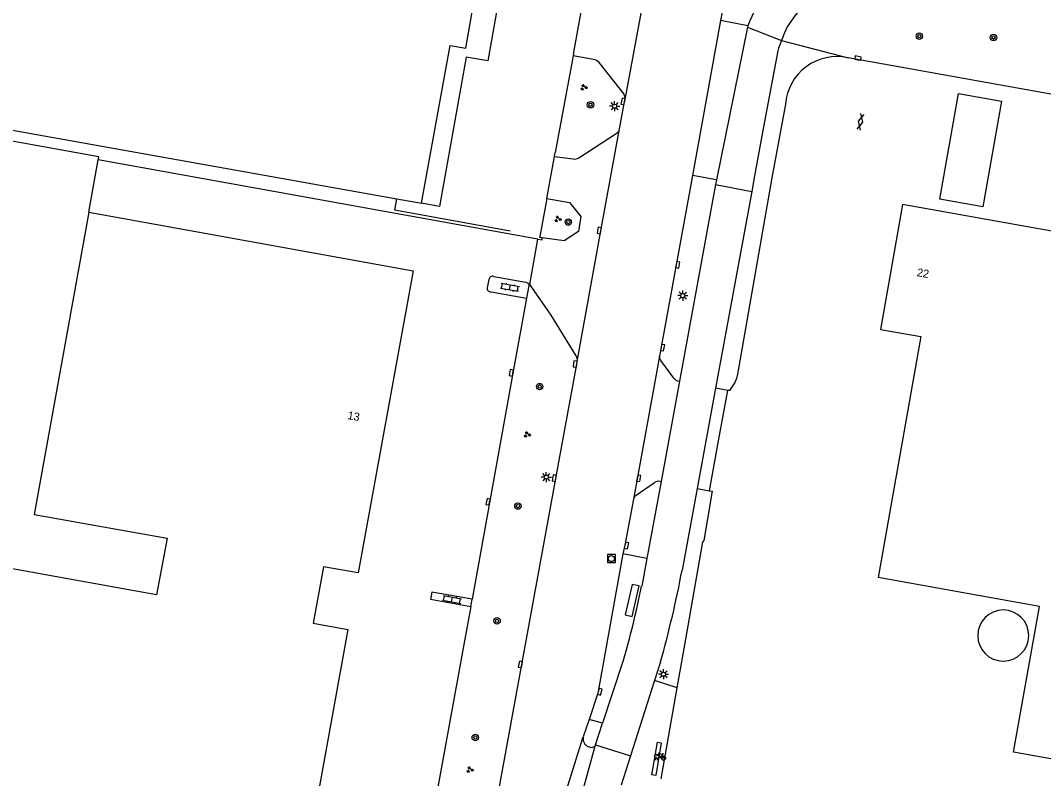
# Model space of a CAD drawing. Extents: x 130998 to 133001, y 398999 to 403002.
# Drawn here: x 132620.8 to 132747.8, y 399387.3 to 399481.4 of the extents above; entities that cross this region are included whole.
import ezdxf

# ---------------------------------------------------------------- set-up
doc = ezdxf.new("R2010")
doc.units = 0
for name, color, linetype in [('gg-afsc-hekwerk', 7, 'Continuous'), ('gg-afsc-muur', 7, 'Continuous'), ('gg-anno-huisnummerreeks BGT', 7, 'Continuous'), ('gg-bbg-abri', 7, 'Continuous'), ('gg-bbg-hoofdgebouw', 7, 'Continuous'), ('gg-bbg-luifel en loopbrug', 7, 'Continuous'), ('gg-bbg-opslagtank', 7, 'Continuous'), ('gg-knt-verharding', 7, 'Continuous'), ('gg-knt-verharding nz', 7, 'Continuous'), ('gt-grn-groengrens', 7, 'Continuous'), ('gt-grn-weggrens', 7, 'Continuous'), ('gt-symb-boom', 7, 'Continuous'), ('gt-symb-fietsenrek', 7, 'Continuous'), ('gt-symb-gesloten verharding', 7, 'Continuous'), ('gt-symb-groenvak', 7, 'Continuous'), ('gt-symb-klinker verharding', 7, 'Continuous'), ('gt-symb-kolk', 7, 'Continuous'), ('gt-symb-lichtmast', 7, 'Continuous'), ('gt-symb-rioolschacht', 7, 'Continuous')]:
    doc.layers.add(name, color=color, linetype=linetype)

# ---------------------------------------------------------------- blocks, each defined once
blk = doc.blocks.new('gt0-KOLK')
at = {"layer": 'gt-symb-kolk'}
blk.add_lwpolyline([(0, 0), (0.37, 0), (0.37, 0.4), (-0.38, 0.4), (-0.38, 0), (0, 0)], dxfattribs=at)
blk = doc.blocks.new('gt0-BOOM')
at = {"layer": 'gt-symb-boom'}
for radius in [0.4, 0.2]:
    blk.add_circle((0, 0), radius, dxfattribs=at)
blk = doc.blocks.new('gt0-GRVAK')
at = {"layer": 'gt-symb-groenvak'}
for p, q in [((-0.11, 0.19), (-0.23, 0.24)), ((-0.18, 0.15), (0.09, 0.15)), ((-0.09, 0.21), (-0.16, 0.32)), ((-0.05, 0.21), (-0.05, 0.39)), ((0, 0.21), (0.06, 0.32)), ((0.01, 0.19), (0.13, 0.24)), ((0.26, -0.05), (0.2, 0.06)), ((0.3, -0.05), (0.3, 0.13)), ((0.35, -0.05), (0.41, 0.06)), ((-0.24, -0.23), (-0.36, -0.18)), ((-0.32, -0.26), (-0.05, -0.26)), ((-0.23, -0.21), (-0.29, -0.09)), ((-0.18, -0.2), (-0.18, -0.02)), ((-0.14, -0.21), (-0.07, -0.09)), ((-0.12, -0.23), (0, -0.18)), ((0.24, -0.07), (0.12, -0.02)), ((0.17, -0.11), (0.44, -0.11)), ((0.37, -0.07), (0.49, -0.02))]:
    blk.add_line(p, q, dxfattribs=at)
blk = doc.blocks.new('gt0-LMAST')
at = {"layer": 'gt-symb-lichtmast'}
for p, q in [((-0.18, 0.17), (-0.45, 0.44)), ((-0.01, 0.25), (-0.01, 0.62)), ((0.17, 0.17), (0.44, 0.44)), ((-0.26, 0), (-0.63, 0)), ((-0.18, -0.18), (-0.45, -0.45)), ((-0.01, -0.25), (-0.01, -0.63)), ((0.44, -0.45), (0.17, -0.18)), ((0.24, 0), (0.62, 0))]:
    blk.add_line(p, q, dxfattribs=at)
blk.add_circle((-0.01, 0), 0.25, dxfattribs=at)
blk = doc.blocks.new('gt0-KL1')
at = {"layer": 'gt-symb-klinker verharding'}
for p, q in [((-1.15, 0.3), (1.15, 0.3)), ((-1, -0.3), (-1, 0.3)), ((-0.5, 0.3), (-0.5, 0.45)), ((0, -0.3), (0, 0.3)), ((0.5, 0.3), (0.5, 0.45)), ((1, -0.3), (1, 0.3)), ((-1.15, -0.3), (1.15, -0.3)), ((-0.5, -0.45), (-0.5, -0.3)), ((0.5, -0.45), (0.5, -0.3))]:
    blk.add_line(p, q, dxfattribs=at)
blk = doc.blocks.new('gt0-GESVH1')
at = {"layer": 'gt-symb-gesloten verharding'}
for p, q in [((-0.99, -0.26), (0.01, 0.24)), ((0.01, -0.26), (-0.99, 0.24)), ((0.01, 0.24), (1.01, -0.26)), ((1.01, 0.24), (0.01, -0.26))]:
    blk.add_line(p, q, dxfattribs=at)
blk = doc.blocks.new('gt0-FREK')
at = {"layer": 'gt-symb-fietsenrek'}
for p, q in [((0.26, 0.76), (0.29, 0.82)), ((0.54, 0.34), (0.26, 0.76)), ((0.29, 0.82), (0.77, 0.71)), ((0.77, 0.71), (0.54, 0.34)), ((0.76, 0.84), (0.87, 0.82)), ((0.77, 0.71), (0.84, 0.82)), ((0.89, 0.25), (0.77, 0.71))]:
    blk.add_line(p, q, dxfattribs=at)
for points in [[(-0.12, 0), (-0.05, 0.31), (0.05, 0.31), (0.12, 0)], [(0.04, 0.48), (0.23, 0.71), (0.26, 0.76)], [(0.29, 0.82), (0.36, 0.94), (0.45, 0.93)], [(0.54, 0.34), (0.56, 0.31), (0.89, 0.25)]]:
    blk.add_lwpolyline(points, dxfattribs=at)
for centre in [(0.04, 0.48), (0.89, 0.25)]:
    blk.add_circle(centre, 0.252, dxfattribs=at)
blk = doc.blocks.new('gt0-RS')
at = {"layer": 'gt-symb-rioolschacht'}
blk.add_lwpolyline([(-0.5, -0.5), (0.5, -0.5), (0.5, 0.5), (-0.5, 0.5)], close=True, dxfattribs=at)
blk.add_circle((0, 0), 0.375, dxfattribs=at)

msp = doc.modelspace()

# ---------------------------------------------------------------- linework, layer by layer
at = {"layer": 'gg-afsc-hekwerk'}
for p, q in [((132689.42, 399477.2), (132690.39, 399482.46)), ((132629.28, 399457.6), (132630.44, 399464.08)), ((132686.12, 399459.31), (132687.08, 399464.52)), ((132687.08, 399464.52), (132687.17, 399464.98)), ((132703.37, 399404.63), (132705.49, 399416.7)), ((132702.3, 399398.59), (132703.37, 399404.63)), ((132700.32, 399387.3), (132702.3, 399398.59))]:
    msp.add_line(p, q, dxfattribs=at)
msp.add_lwpolyline([(132630.44, 399464.08), (132630.51, 399464.47), (132586.97, 399472.3), (132577.64, 399421)], dxfattribs=at)
at = {"layer": 'gg-afsc-muur'}
for p, q in [((132689.38, 399476.99), (132687.17, 399464.98)), ((132689.42, 399477.2), (132689.38, 399476.99)), ((132686.12, 399459.31), (132685.26, 399454.59)), ((132681.56, 399455.23), (132667.26, 399457.84))]:
    msp.add_line(p, q, dxfattribs=at)
at = {"layer": 'gg-bbg-abri'}
msp.add_lwpolyline([(132696.74, 399407.43), (132697.6, 399411.23), (132696.72, 399411.43), (132695.87, 399407.63), (132696.74, 399407.43)], dxfattribs=at)
at = {"layer": 'gg-bbg-hoofdgebouw'}
for p, q in [((132613.38, 399468.91), (132667.51, 399459.26)), ((132667.51, 399459.26), (132670.57, 399458.71))]:
    msp.add_line(p, q, dxfattribs=at)
for points in [[(132670.57, 399458.71), (132674.12, 399478.29), (132676.08, 399477.94), (132677.13, 399483.86), (132675.16, 399484.21), (132677.1, 399494.81)], [(132629.28, 399457.6), (132622.49, 399420.11), (132638.99, 399417.15), (132637.7, 399410.11), (132609.43, 399415.23), (132603.05, 399379.83), (132603.15, 399379.81)], [(132629.28, 399457.6), (132669.52, 399450.33), (132662.73, 399412.84), (132658.4, 399413.6), (132657.12, 399406.61), (132661.44, 399405.84), (132655.03, 399370.42), (132603.15, 399379.81)], [(132755.77, 399454.01), (132730.29, 399458.53), (132727.55, 399443.03), (132732.54, 399442.17), (132729.85, 399427.01), (132727.24, 399412.26)], [(132756.42, 399387.39), (132756.1, 399387.45), (132756.28, 399388.43), (132744.05, 399390.62), (132747.28, 399408.67), (132727.24, 399412.26)]]:
    msp.add_lwpolyline(points, dxfattribs=at)
at = {"layer": 'gg-bbg-luifel en loopbrug'}
for points in [[(132677.1, 399494.81), (132679.23, 399494.43), (132677.48, 399484.56), (132680.17, 399484.08), (132678.79, 399476.35), (132676.1, 399476.83), (132672.81, 399458.31), (132670.57, 399458.71)], [(132734.91, 399459.21), (132737.24, 399472.3), (132742.58, 399471.35), (132740.26, 399458.25), (132734.91, 399459.21)]]:
    msp.add_lwpolyline(points, dxfattribs=at)
at = {"layer": 'gg-bbg-opslagtank'}
for start, end in [(0, 180), (180, 360)]:
    msp.add_arc((132742.78, 399405.08), 3.17, start, end, dxfattribs=at)
at = {"layer": 'gg-knt-verharding'}
for p, q in [((132695.85, 399471.56), (132698.15, 399484.08)), ((132707.7, 399481.36), (132704.2, 399462.15)), ((132711.02, 399480.55), (132707.19, 399461.61)), ((132711.07, 399480.69), (132711.02, 399480.55)), ((132711.33, 399481.33), (132711.07, 399480.69)), ((132691.93, 399476.54), (132689.38, 399476.99)), ((132695.71, 399472.23), (132692.62, 399476.15)), ((132690.12, 399464.34), (132694.74, 399467.35)), ((132685.03, 399454.26), (132630.44, 399464.08)), ((132687.08, 399464.52), (132689.38, 399464.21)), ((132704.2, 399462.15), (132700.11, 399439.74)), ((132707.19, 399461.61), (132707.07, 399461.01)), ((132711.92, 399462.12), (132711.56, 399460.18)), ((132707.07, 399461.01), (132702.58, 399436.62)), ((132711.56, 399460.18), (132707.07, 399435.78)), ((132667.26, 399457.84), (132667.51, 399459.26)), ((132678.94, 399449.23), (132678.73, 399448.23)), ((132683.94, 399448.71), (132683.62, 399446.91)), ((132684.03, 399448.63), (132683.94, 399448.71)), ((132679.2, 399447.72), (132683.62, 399446.91)), ((132689.75, 399439.79), (132686.67, 399444.8)), ((132700.11, 399439.74), (132696.87, 399422)), ((132702.58, 399436.62), (132700.3, 399424.19)), ((132702.51, 399436.63), (132702.58, 399436.62)), ((132707.07, 399435.78), (132704.78, 399423.31)), ((132708.6, 399435.49), (132707.07, 399435.78)), ((132697.23, 399422.48), (132699.48, 399424.06)), ((132700.3, 399424.19), (132698.54, 399414.63)), ((132700.22, 399424.2), (132700.3, 399424.19)), ((132704.78, 399423.31), (132702.92, 399413.2)), ((132704.78, 399423.31), (132706.3, 399423.04)), ((132698.54, 399414.63), (132695.58, 399415.21)), ((132698.54, 399414.63), (132697.9, 399411.2)), ((132676.69, 399408.69), (132676.86, 399409.6)), ((132676.69, 399408.69), (132675.74, 399403.5)), ((132675.74, 399403.5), (132670.75, 399376)), ((132695.54, 399401.73), (132693.05, 399394.2)), ((132700.24, 399401.82), (132699.48, 399399.5)), ((132702.3, 399398.59), (132699.48, 399399.5)), ((132691.4, 399394.65), (132690.65, 399392.5)), ((132693.05, 399394.2), (132691.4, 399394.65)), ((132692.18, 399391.54), (132693.05, 399394.2)), ((132686.34, 399378.96), (132690.65, 399392.5)), ((132687.77, 399375.69), (132692.18, 399391.54)), ((132691.33, 399391.3), (132691.55, 399391.23)), ((132696.52, 399390.17), (132695.36, 399386.52))]:
    msp.add_line(p, q, dxfattribs=at)
for points in [[(132709.4, 399489.92), (132708.75, 399486.97), (132707.7, 399481.36)], [(132724.43, 399489.91), (132723.95, 399489.47), (132722.91, 399488.35), (132718.84, 399484.27), (132717.45, 399482.63), (132716.91, 399481.95), (132716.21, 399480.97), (132715.97, 399480.58), (132715.62, 399479.84), (132715.24, 399478.88)], [(132715.24, 399478.88), (132715.07, 399478.45), (132714.88, 399477.94), (132714.79, 399477.59)], [(132714.79, 399477.59), (132713.02, 399468.17), (132711.92, 399462.12)], [(132806.29, 399461.71), (132806.34, 399461.99), (132775.24, 399467.46), (132723.51, 399476.73)], [(132695.16, 399467.93), (132695.78, 399471.28), (132695.85, 399471.56)], [(132715.75, 399471), (132714.07, 399461.85), (132709.79, 399437.51), (132709.67, 399436.98), (132709.47, 399436.46), (132708.82, 399435.48), (132708.6, 399435.49)], [(132689.9, 399439.09), (132692.85, 399455.3), (132695.16, 399467.93)], [(132686.12, 399459.31), (132688.94, 399458.78), (132690.36, 399457.04), (132690.04, 399455.21), (132688.28, 399454.04), (132685.57, 399454.42)], [(132685.03, 399454.26), (132685.53, 399454.17), (132685.57, 399454.42)], [(132685.57, 399454.42), (132685.24, 399454.47), (132685.26, 399454.59)], [(132679.55, 399449.62), (132683.51, 399448.9), (132683.74, 399448.83), (132683.94, 399448.71)], [(132686.67, 399444.8), (132684.16, 399448.47), (132684.03, 399448.63)], [(132683.62, 399446.91), (132681.92, 399437.63), (132676.86, 399409.6)], [(132701.88, 399437.01), (132700.28, 399439.21), (132700.16, 399439.46), (132700.11, 399439.74)], [(132679.18, 399380.28), (132679.61, 399382.7), (132687.26, 399424.56), (132689.84, 399438.76), (132689.9, 399439.09)], [(132706.3, 399423.04), (132707.42, 399429.22), (132708.6, 399435.49)], [(132696.87, 399422), (132695.83, 399416.28), (132695.58, 399415.21)], [(132706.3, 399423.04), (132706.66, 399422.97), (132705.6, 399416.85)], [(132695.58, 399415.21), (132692.51, 399398.15), (132692.45, 399397.95), (132691.4, 399394.65)], [(132676.86, 399409.6), (132671.85, 399410.48), (132671.7, 399409.59), (132676.69, 399408.69)], [(132699.48, 399399.5), (132699.44, 399399.38), (132696.52, 399390.17)]]:
    msp.add_lwpolyline(points, dxfattribs=at)
for centre, radius, start, end in [((132735.01, 399471.18), 25.77, 136.1165, 156.7921), ((132691.81, 399475.53), 1.02, 37.7656, 83.566), ((132722.1, 399470.52), 6.37, 77.2536, 175.6666), ((132694.83, 399471.7), 1.02, 352.0485, 31.2908), ((132694.27, 399468.14), 0.915, 300.5653, 346.9356), ((132689.59, 399465.18), 0.995, 258.1377, 302.2249), ((132679.42, 399449.16), 0.485, 74.9738, 171.8811), ((132679.15, 399448.14), 0.427, 168.1673, 276.6912), ((132688.88, 399439.22), 1.04, 352.3454, 33.0231), ((132702.58, 399437.46), 0.829, 213.0715, 265.3774), ((132700.01, 399423.29), 0.932, 77.2802, 124.9219), ((132697.68, 399421.78), 0.836, 122.7274, 164.569), ((132579.07, 399436.3), 125.98, 344.1156, 349.4354), ((132592.05, 399432.47), 107.96, 343.4584, 348.6372), ((132691.62, 399392.25), 0.997, 165.7491, 253.0798), ((132691.7, 399391.73), 0.522, 253.9566, 338.59)]:
    msp.add_arc(centre, radius, start, end, dxfattribs=at)
at = {"layer": 'gg-knt-verharding nz'}
msp.add_line((132684.03, 399448.63), (132685.03, 399454.26), dxfattribs=at)
msp.add_lwpolyline([(132699.65, 399387.7), (132699.17, 399387.8), (132699.86, 399391.87), (132700.34, 399391.77), (132699.65, 399387.7)], dxfattribs=at)
at = {"layer": 'gt-grn-groengrens'}
for p, q in [((132711.07, 399480.69), (132707.7, 399481.36)), ((132715.24, 399478.88), (132723.51, 399476.73)), ((132707.19, 399461.61), (132704.2, 399462.15)), ((132705.6, 399416.85), (132705.49, 399416.7))]:
    msp.add_line(p, q, dxfattribs=at)
at = {"layer": 'gt-grn-weggrens'}
for p, q in [((132711.02, 399480.55), (132715.24, 399478.88)), ((132707.07, 399461.01), (132711.56, 399460.18)), ((132692.18, 399391.54), (132696.52, 399390.17))]:
    msp.add_line(p, q, dxfattribs=at)

# ---------------------------------------------------------------- block references
at = {"layer": 'gt-symb-boom'}
for p in [(132732.36, 399479.43), (132741.57, 399479.27), (132691.55, 399470.92), (132688.8, 399456.37), (132685.24, 399435.96), (132682.54, 399421.14), (132679.95, 399406.9), (132677.25, 399392.44)]:
    msp.add_blockref('gt0-BOOM', p, dxfattribs=at)
at = {"layer": 'gt-symb-fietsenrek'}
msp.add_blockref('gt0-FREK', (132699.72, 399389.62), dxfattribs=at)
at = {"layer": 'gt-symb-gesloten verharding', "rotation": 76.99249520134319}
msp.add_blockref('gt0-GESVH1', (132725.05, 399468.8), dxfattribs=at)
at = {"layer": 'gt-symb-groenvak'}
for p in [(132690.71, 399473.08), (132687.5, 399456.74), (132683.68, 399430.01), (132676.57, 399388.43)]:
    msp.add_blockref('gt0-GRVAK', p, dxfattribs=at)
at = {"layer": 'gt-symb-klinker verharding'}
for p, rotation in [((132681.55, 399448.28), -9.848622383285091), ((132674.36, 399409.54), -10.48938981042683)]:
    msp.add_blockref('gt0-KL1', p, dxfattribs=dict(at, rotation=rotation))
at = {"layer": 'gt-symb-kolk'}
for p, rotation in [((132724.72, 399476.51), -10.156163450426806), ((132695.78, 399471.28), 76.89348343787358), ((132692.85, 399455.3), 81.10414303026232), ((132702.18, 399451.09), -100.3207260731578), ((132700.3, 399440.82), -100.33660407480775), ((132689.84, 399438.76), 83.11620443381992), ((132681.92, 399437.63), 79.63019235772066), ((132687.26, 399424.56), 79.71247608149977), ((132697.34, 399424.61), -100.29546365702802), ((132679.03, 399421.65), 79.74567571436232), ((132695.83, 399416.28), -102.85791914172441), ((132683.05, 399401.48), 79.65545752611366), ((132692.51, 399398.15), -105.54743796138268)]:
    msp.add_blockref('gt0-KOLK', p, dxfattribs=dict(at, rotation=rotation))
at = {"layer": 'gt-symb-lichtmast'}
for p in [(132694.55, 399470.74), (132703.01, 399447.24), (132686.07, 399424.73), (132700.62, 399400.28)]:
    msp.add_blockref('gt0-LMAST', p, dxfattribs=at)
at = {"layer": 'gt-symb-rioolschacht'}
msp.add_blockref('gt0-RS', (132694.14, 399414.63), dxfattribs=at)

# ---------------------------------------------------------------- texts
at = {"layer": 'gg-anno-huisnummerreeks BGT'}
for s, rotation, p in [('22', 350.1, (132732, 399449.67)), ('13', 349.7, (132661.34, 399431.94))]:
    msp.add_text(s, height=1, rotation=rotation, dxfattribs=at).set_placement(p)

doc.saveas('drawing.dxf')
